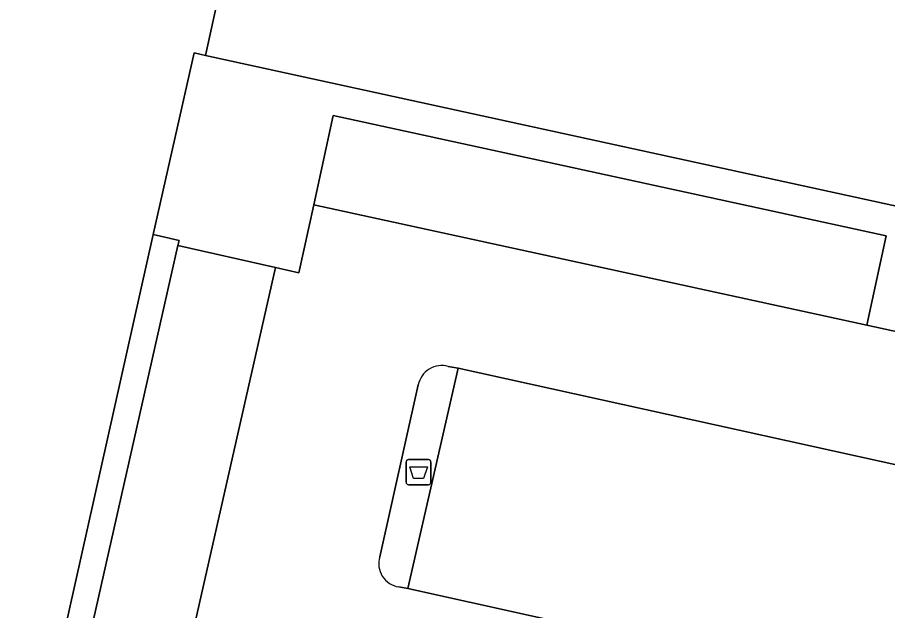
# Model space of a CAD drawing. Extents: x 162172 to 163187, y 382874 to 383685.
# Drawn here: x 162625.42 to 162660.06, y 383018.68 to 383042.29 of the extents above; entities that cross this region are included whole.
import ezdxf

# ---------------------------------------------------------------- set-up
doc = ezdxf.new("R2010")
doc.units = 0
for name, color, linetype in [('IMGEO_Afvalbak', 7, 'Continuous'), ('IMGEO_Pand', 7, 'Continuous'), ('IMGEO_Parkeervlak_open', 7, 'Continuous'), ('IMGEO_Rijbaan_lokaal_open', 7, 'Continuous'), ('IMGEO_Terreindeel_halfverhard', 7, 'Continuous'), ('IMGEO_Verkeerseiland_open', 7, 'Continuous'), ('IMGEO_Voetpad_open', 7, 'Continuous')]:
    doc.layers.add(name, color=color, linetype=linetype)

msp = doc.modelspace()

# ---------------------------------------------------------------- linework, layer by layer
at = {"layer": 'IMGEO_Afvalbak'}
for p, q in [((162640.891, 383023.793), (162640.891, 383024.593)), ((162640.891, 383024.593), (162640.891, 383023.793)), ((162640.991, 383024.693), (162641.781, 383024.693)), ((162641.781, 383024.693), (162640.991, 383024.693)), ((162641.881, 383024.593), (162641.881, 383023.793)), ((162641.881, 383023.793), (162641.881, 383024.593)), ((162641.781, 383023.693), (162640.991, 383023.693)), ((162640.991, 383023.693), (162641.781, 383023.693))]:
    msp.add_line(p, q, dxfattribs=at)
msp.add_lwpolyline([(162641.034, 383024.407), (162641.738, 383024.407), (162641.589, 383023.937), (162641.183, 383023.937), (162641.034, 383024.407)], dxfattribs=at)
for centre, start, end in [((162640.991, 383024.593), 90, 180), ((162640.991, 383024.593), 90, 180), ((162641.781, 383024.593), 0, 90), ((162641.781, 383024.593), 360, 90), ((162640.991, 383023.793), 180, 270), ((162640.991, 383023.793), 180, 270), ((162641.781, 383023.793), 270, 0), ((162641.781, 383023.793), 270, 0)]:
    msp.add_arc(centre, 0.1, start, end, dxfattribs=at)
at = {"layer": 'IMGEO_Pand'}
for points in [[(162704.794, 383065.692), (162705.203, 383067.545), (162710.01, 383089.111), (162710.445, 383091.076), (162690.426, 383095.507), (162679.725, 383097.876), (162678.511, 383092.388), (162645.843, 383099.698), (162645.457, 383097.953), (162644.132, 383091.969), (162632.905, 383040.777), (162661.988, 383034.439), (162661.43, 383031.785), (162686.147, 383026.31), (162686.731, 383028.946), (162720.075, 383021.529), (162729.788, 383019.368), (162730.447, 383019.221), (162739.007, 383056.254), (162739.419, 383058.035), (162729.624, 383060.201)], [(162644.132, 383091.969), (162638.985, 383093.108), (162637.988, 383093.329), (162624.01, 383096.356), (162622.337, 383088.423), (162602.842, 383092.735), (162600.513, 383082.384), (162619.98, 383078.109), (162606.861, 383018.331), (162609.084, 383017.857), (162623.985, 383014.678), (162625.479, 383014.359), (162626.455, 383014.14), (162626.494, 383014.317), (162626.54, 383014.523), (162626.931, 383016.265), (162630.828, 383033.645), (162632.449, 383040.877), (162632.905, 383040.777)]]:
    msp.add_lwpolyline(points, close=True, dxfattribs=at)
at = {"layer": 'IMGEO_Parkeervlak_open'}
for points in [[(162637.992, 383038.389), (162637.218, 383034.836), (162659.229, 383030.039), (162660.004, 383033.592)], [(162635.688, 383032.333), (162631.81, 383033.209), (162627.926, 383016.03), (162631.796, 383015.115)], [(162642.961, 383028.334), (162640.966, 383019.56), (162713.88, 383003.411), (162715.847, 383012.258)]]:
    msp.add_lwpolyline(points, close=True, dxfattribs=at)
at = {"layer": 'IMGEO_Rijbaan_lokaal_open'}
for points in [[(162728.418, 383013.515), (162729.788, 383019.368), (162720.075, 383021.529), (162719.8, 383020.291), (162718.979, 383016.601), (162693.055, 383022.668), (162659.229, 383030.039), (162637.218, 383034.836), (162636.626, 383032.121), (162635.688, 383032.333), (162631.796, 383015.115), (162631.369, 383013.437), (162637.486, 383012.062), (162637.931, 383014.137)], [(162642.57, 383028.399), (162642.961, 383028.334), (162715.847, 383012.258), (162716.253, 383012.205)], [(162639.842, 383020.827), (162641.376, 383027.663)], [(162640.966, 383019.56), (162640.599, 383019.625)], [(162714.25, 383003.342), (162713.88, 383003.411), (162640.966, 383019.56)]]:
    msp.add_lwpolyline(points, dxfattribs=at)
for centre, radius, start, end in [((162642.312, 383027.481), 0.953, 74.2967, 169.0039), ((162640.736, 383020.55), 0.935, 162.8005, 261.6036)]:
    msp.add_arc(centre, radius, start, end, dxfattribs=at)
at = {"layer": 'IMGEO_Terreindeel_halfverhard'}
msp.add_lwpolyline([(162631.81, 383033.209), (162631.855, 383033.41), (162631.111, 383033.583), (162630.828, 383033.645), (162626.931, 383016.265), (162627.926, 383016.03)], close=True, dxfattribs=at)
at = {"layer": 'IMGEO_Verkeerseiland_open'}
for points in [[(162640.599, 383019.625), (162640.966, 383019.56), (162642.961, 383028.334), (162642.57, 383028.399)], [(162641.376, 383027.663), (162639.842, 383020.827)]]:
    msp.add_lwpolyline(points, dxfattribs=at)
for centre, radius, start, end in [((162642.312, 383027.481), 0.953, 74.2967, 169.0039), ((162640.736, 383020.55), 0.935, 162.8005, 261.6036)]:
    msp.add_arc(centre, radius, start, end, dxfattribs=at)
at = {"layer": 'IMGEO_Voetpad_open'}
msp.add_lwpolyline([(162637.992, 383038.389), (162660.004, 383033.592), (162659.229, 383030.039), (162693.055, 383022.668), (162693.812, 383026.072), (162719.8, 383020.291), (162720.075, 383021.529), (162686.731, 383028.946), (162686.147, 383026.31), (162661.43, 383031.785), (162661.988, 383034.439), (162632.905, 383040.777), (162632.449, 383040.877), (162630.828, 383033.645), (162631.111, 383033.583), (162631.855, 383033.41), (162631.81, 383033.209), (162635.688, 383032.333), (162636.626, 383032.121), (162637.218, 383034.836)], close=True, dxfattribs=at)

doc.saveas('drawing.dxf')
